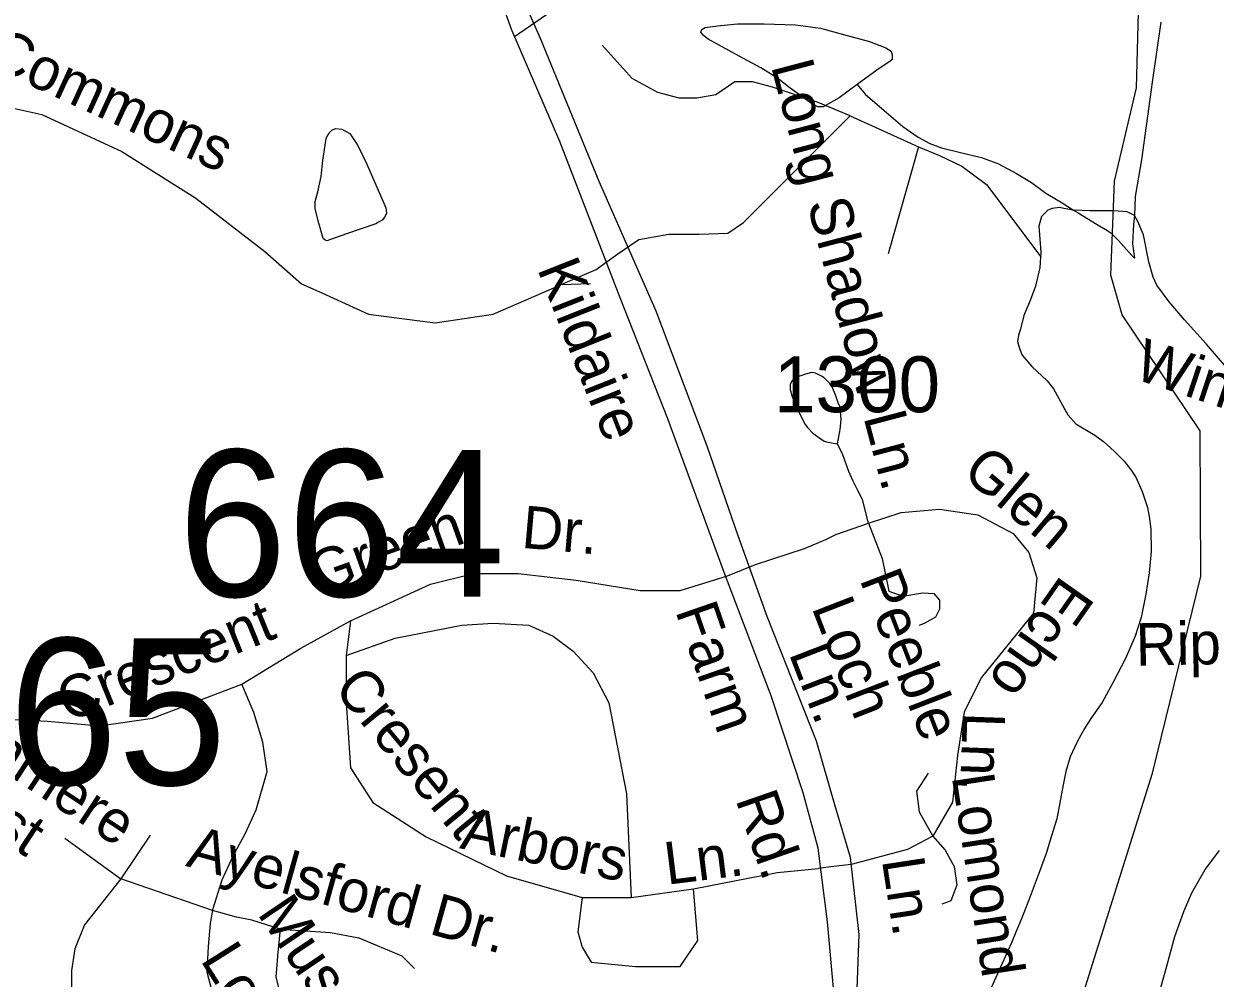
# Model space of a CAD drawing. Extents: x 2001466 to 2224147, y 644118 to 847247.
# Drawn here: x 2064366 to 2067032, y 720847 to 722982 of the extents above; entities that cross this region are included whole.
import ezdxf

# ---------------------------------------------------------------- set-up
doc = ezdxf.new("R2010")
doc.units = 0
for name, color, linetype in [('Exist Hydrographic Misc Water Feature', 7, 'Continuous'), ('Exist Road Non-System Type 51', 7, 'Continuous'), ('Exist Road Non-System Type 51 Label', 7, 'Continuous'), ('Exist Road Primary Interstate Structure Cantilever Sign Number Label', 7, 'Continuous'), ('Exist Road Secondary Structure Standard Bridge Number Label', 7, 'Continuous'), ('Exist Road Secondary Type 51 Attributed', 7, 'Continuous'), ('Exist Road Secondary Type 51 Label', 7, 'Continuous'), ('Exist Road Secondary Type 51 Number Label', 7, 'Continuous')]:
    doc.layers.add(name, color=color, linetype=linetype)

msp = doc.modelspace()

# ---------------------------------------------------------------- linework, layer by layer
at = {"layer": 'Exist Hydrographic Misc Water Feature'}
for points in [[(2066653.3, 720274.4), (2066668.9, 720595.3), (2066891.8, 721306), (2066999.8, 721746.7), (2066998.8, 722071.5), (2066823.9, 722331), (2066798.9, 722420.1), (2066806.9, 722629.9), (2066855.9, 722838.8), (2066863.9, 723120.8), (2066896.9, 723238.3), (2066844.8, 724453.3), (2066754.6, 724812.6)], [(2066230.7, 722846.4), (2066190.9, 722816.4), (2066154.8, 722796.3), (2066142.9, 722796.4), (2066131.2, 722802.3), (2066081, 722838.3), (2066052.9, 722860.4), (2066015.2, 722884), (2065966.8, 722910), (2065897.1, 722948.1), (2065886.8, 722955.8), (2065881.1, 722963.9), (2065882.9, 722969.8), (2065890.7, 722973.8), (2065918.6, 722978.1), (2065962.7, 722982), (2066022.6, 722982.2), (2066092.9, 722980.1), (2066148.5, 722972.5), (2066200.6, 722958.5), (2066258.8, 722942.8), (2066295.1, 722928.8), (2066307, 722920.9), (2066309, 722912.9), (2066309, 722902.7), (2066304.9, 722898.9), (2066274.8, 722878.7), (2066230.7, 722846.4)], [(2066910.6, 722985.9), (2066891, 722851.8), (2066867, 722677.8), (2066853.2, 722595.9), (2066851.4, 722553.6)], [(2066230.7, 722846.4), (2066248.7, 722824.6), (2066291.2, 722788.6), (2066333.2, 722752.6), (2066367.1, 722728.8), (2066393.3, 722714.7), (2066419.3, 722705.1), (2066465.3, 722693.3), (2066509.2, 722682.9), (2066547.1, 722669.1), (2066587.3, 722647.2), (2066621.3, 722627.4), (2066653.1, 722603.5), (2066689.4, 722581.4), (2066715.2, 722565.7)], [(2065087.9, 722512.7), (2065044.1, 722496.6), (2065040.2, 722498.4), (2065035.7, 722502.3), (2065026, 722536.2), (2065017.8, 722568.3), (2065017.8, 722584.5), (2065023.6, 722606.4), (2065031.5, 722640.5), (2065035.2, 722676.4), (2065041.8, 722720.4), (2065043.4, 722728.3), (2065049.4, 722738.3), (2065055.1, 722744.4), (2065063.5, 722748.4), (2065077.7, 722746.6), (2065095.5, 722736.6), (2065113.6, 722710.3), (2065133.5, 722668.4), (2065171.6, 722580.7), (2065175.9, 722570.7), (2065177.5, 722558.7), (2065173.9, 722550.7), (2065167.7, 722542.7), (2065159.9, 722538.6), (2065153.8, 722534.7), (2065087.9, 722512.7)], [(2066715.2, 722565.7), (2066693.3, 722569.4), (2066683.4, 722571.3), (2066667.5, 722569.3), (2066657.4, 722565.6), (2066643.7, 722551.4), (2066637.3, 722529.3), (2066641.8, 722471.4), (2066639.4, 722437.2), (2066629.9, 722395.3), (2066617.8, 722363.5), (2066604.1, 722329.4), (2066596.1, 722299.4), (2066592, 722285.4), (2066590.1, 722271.5), (2066594.3, 722255.5), (2066600, 722241.2), (2066622.1, 722215.6), (2066656.2, 722183.6), (2066670.3, 722165.7), (2066690.2, 722129.4), (2066702.3, 722107.7), (2066720.2, 722087.5), (2066762.6, 722061.6), (2066782.3, 722047.7), (2066806.3, 722025.8), (2066828.6, 722003.8), (2066844.4, 721983.9), (2066854.5, 721967.8), (2066868.4, 721936.1), (2066880.5, 721900.2), (2066884.4, 721880.1), (2066888.3, 721851.9), (2066888.9, 721801.9), (2066884.6, 721753.9), (2066877.2, 721706), (2066866.8, 721654), (2066853, 721611.9), (2066831.5, 721562), (2066803.4, 721507.8), (2066779.4, 721464), (2066755.4, 721429.9), (2066739.6, 721405.9), (2066723.4, 721375.9), (2066707.6, 721341.9), (2066697.6, 721309.7), (2066691.9, 721279.8), (2066684.1, 721235.9), (2066677.7, 721203.6), (2066666, 721165.6), (2066653.7, 721125.7), (2066636.1, 721077.7), (2066618.2, 721029.7), (2066598.4, 720979.5), (2066586.3, 720949.7), (2066576.2, 720925.7), (2066530.7, 720825.5)], [(2066851.4, 722553.6), (2066835.4, 722561.7), (2066805.5, 722563.8), (2066751.5, 722563.5), (2066715.2, 722565.7)], [(2066715.2, 722565.7), (2066725.3, 722559.7), (2066767.7, 722533.4), (2066791.3, 722519.7), (2066799.7, 722513.6), (2066815.7, 722497.7), (2066833.5, 722477.6), (2066845.8, 722464), (2066851.6, 722457.8)], [(2066851.4, 722553.6), (2066849.3, 722533.6), (2066847.5, 722489.7), (2066851.6, 722457.8)], [(2067058.1, 722212.4), (2067012.1, 722266), (2066963.8, 722320), (2066929.5, 722360), (2066901.4, 722397.9), (2066893.4, 722415.8), (2066883.4, 722449.8), (2066871.7, 722509.9), (2066859.2, 722539.8), (2066851.4, 722553.6)], [(2066681.4, 720391.7), (2066693.5, 720390), (2066827.4, 720352.2), (2066847.7, 720348.3), (2066845.2, 720372.2), (2066839.1, 720412.1), (2066835, 720464.2), (2066841.1, 720526.2), (2066852.8, 720596.2), (2066866.6, 720658.2), (2066886.9, 720736.2), (2066900.4, 720790.2), (2066910.2, 720826.4), (2066922.3, 720868.3), (2066942, 720940.4), (2066961.9, 720996.2), (2066980, 721038.1), (2067010.1, 721090.4), (2067042.1, 721132.5)]]:
    msp.add_lwpolyline(points, dxfattribs=at)
at = {"layer": 'Exist Road Non-System Type 51'}
for p, q in [((2065559.5, 723018.7), (2065464.2, 722953.1)), ((2066214.9, 722776.2), (2066367.9, 722707.3)), ((2066367.9, 722707.3), (2066300.6, 722468)), ((2065646.8, 722432.7), (2065665.8, 722446.7)), ((2065568.3, 722398.8), (2065626.1, 722423.8)), ((2065626.1, 722423.8), (2065646.8, 722432.7)), ((2065563.2, 722398.7), (2065568.3, 722398.8)), ((2065563.9, 722396.9), (2065568.3, 722398.8)), ((2065568.3, 722398.8), (2065634.1, 722401.1)), ((2065940.7, 721747.1), (2066003.5, 721772.4)), ((2065919, 721740.4), (2065940.7, 721747.1)), ((2065897.5, 721733.6), (2065919, 721740.4)), ((2065097, 721646.5), (2065087, 721569.1)), ((2064648.6, 721167.2), (2064582.6, 721069.4)), ((2065864.5, 721047), (2066051.7, 721083.5)), ((2066051.7, 721083.5), (2066144.3, 721092.4)), ((2066171.8, 721096.1), (2066144.3, 721092.4)), ((2066217.5, 721101.5), (2066171.8, 721096.1)), ((2064787.9, 720998.4), (2064582.6, 721069.4)), ((2065615.3, 721027.6), (2065725, 721027.6)), ((2065725, 721027.6), (2065864.5, 721047)), ((2064472.6, 720863.9), (2064472.6, 720783.2))]:
    msp.add_line(p, q, dxfattribs=at)
for points in [[(2066033.7, 719096.6), (2066038.5, 719251.4), (2066042.5, 719423.8), (2066046.5, 719701.6), (2066054.9, 720013.7), (2066065.2, 720200.5), (2066079.6, 720307.5), (2066143.8, 720585.2), (2066174.1, 720724.1), (2066178.9, 720816.7), (2066164.6, 720973.2), (2066143.4, 721137.6), (2066109.9, 721261.3), (2066038.1, 721478.4), (2065934.8, 721750.6), (2065807.2, 722098.7), (2065700.7, 722369.3), (2065565.1, 722718.9), (2065457.8, 722967.9), (2065342.2, 723288.8)], [(2066214.9, 722776.2), (2066143.8, 722806.6), (2066041.7, 722840.4), (2065996.8, 722852.5), (2065956.9, 722852.5), (2065914.6, 722823.5), (2065872.2, 722816.3), (2065832.3, 722816.3), (2065785, 722828.3), (2065727.6, 722859.8), (2065660.3, 722934.7)], [(2064009.2, 722861.8), (2064110.2, 722845.4), (2064406.1, 722779.4), (2064585.3, 722696.7), (2064750.6, 722591.9), (2064904.8, 722472.7)], [(2065723.4, 722486.9), (2065742.4, 722499.4), (2065809.7, 722511.5), (2065877, 722511.5), (2065941.7, 722513.9), (2065976.6, 722538.1), (2066214.9, 722776.2)], [(2066367.9, 722707.3), (2066415.3, 722687.9), (2066465.1, 722663.8), (2066520, 722622.7), (2066642.1, 722460.8)], [(2064904.8, 722472.7), (2064987.3, 722400.7), (2065032.5, 722380.2)], [(2065665.8, 722446.7), (2065695, 722468), (2065723.4, 722486.9)], [(2063760.5, 722414.4), (2063721.4, 722284.6), (2063701.5, 722129.9), (2063721.4, 721975.2), (2063811.1, 721791.5), (2063922.5, 721634.5), (2064135.2, 721487.7), (2064328.3, 721426.6), (2064418.8, 721421.7)], [(2065032.5, 722380.2), (2065136.9, 722333), (2065286.4, 722313.6), (2065416, 722333), (2065563.9, 722396.9)], [(2066187, 722042.2), (2066192.9, 722074.3), (2066194.9, 722096.3), (2066192.7, 722124.3), (2066188.7, 722134.2), (2066182.8, 722150.1), (2066174.7, 722170.1), (2066168.8, 722178.2), (2066156.7, 722190.1), (2066150.7, 722194.2), (2066137.9, 722200.8), (2066128.7, 722202), (2066115, 722198.3), (2066104.6, 722194.7), (2066096.7, 722192.1), (2066088.8, 722188), (2066084.3, 722182.7), (2066080.8, 722176), (2066080.7, 722172), (2066080.7, 722164), (2066084.3, 722150.9), (2066090.9, 722134), (2066100.9, 722112), (2066108.8, 722098), (2066113, 722088.1), (2066118.8, 722080), (2066131.7, 722066.6), (2066142.2, 722058.8), (2066157, 722048.3), (2066165.3, 722046.1), (2066187, 722042.2)], [(2066256, 721865), (2066243.2, 721918.1), (2066232.2, 721938.3), (2066221.2, 721960.3), (2066212, 721980.4), (2066199, 722018.2), (2066187, 722042.2)], [(2066256, 721865), (2066329.4, 721888.9), (2066415.2, 721896.5), (2066501.3, 721883.7), (2066580, 721841.6), (2066614.8, 721799.4), (2066633.1, 721742.7), (2066625.7, 721663.9), (2066508.6, 721519.2), (2066470.1, 721442.3), (2066455.5, 721345.2), (2066444.5, 721240.8), (2066400.6, 721164.6), (2066343.8, 721134.5), (2066217.5, 721101.5)], [(2066003.5, 721772.4), (2066113.2, 721808.2), (2066160.8, 721828.4), (2066182.8, 721839.4), (2066256, 721865)], [(2066256, 721865), (2066287.1, 721786.3), (2066301.7, 721713), (2066332.9, 721702), (2066376.8, 721709.3), (2066402.4, 721707.5), (2066415.2, 721692.8), (2066415.2, 721672.7), (2066406.1, 721654.4), (2066382.3, 721641.5), (2066369.5, 721636.1)], [(2064854, 721504.9), (2064986, 721585.6), (2065097, 721646.5), (2065276.3, 721728.5), (2065372.3, 721752.4), (2065472.5, 721752.4), (2065602.1, 721737.8), (2065744.9, 721714.2), (2065832.5, 721714)], [(2065832.5, 721714), (2065834.6, 721714), (2065897.5, 721733.6)], [(2065087, 721569.1), (2065196.7, 721607.8), (2065346.2, 721636.8), (2065415.9, 721641.5), (2065495.7, 721636.8), (2065550.5, 721612.5), (2065595.4, 721578.8), (2065640.2, 721530.3), (2065675.1, 721462.8), (2065715, 721259.7), (2065725, 721027.6)], [(2065087, 721569.1), (2065087, 721462.8), (2065097, 721317.7), (2065146.8, 721240.4), (2065266.4, 721163), (2065445.9, 721076), (2065615.3, 721027.6)], [(2064418.8, 721421.7), (2064536.1, 721411.9), (2064653.5, 721429), (2064854, 721504.9)], [(2064787.9, 720998.4), (2064809.9, 721066.9), (2064834.4, 721120.8), (2064861.3, 721169.7), (2064885.7, 721223.5), (2064910.2, 721309.1), (2064900.4, 721375.2), (2064880.8, 721441.3), (2064854, 721504.9)], [(2066389.6, 721305.6), (2066364, 721265.3), (2066369.5, 721219.5), (2066400.6, 721164.6)], [(2064457.9, 721159.9), (2064582.6, 721069.4)], [(2066400.6, 721164.6), (2066428, 721133.4), (2066448.2, 721096.8), (2066453.7, 721054.7), (2066440.9, 721019.9), (2066420.7, 721012.5)], [(2064582.6, 721069.4), (2064501.9, 720966.6), (2064479.9, 720912.8), (2064472.6, 720863.9)], [(2065615.3, 721027.6), (2065605.4, 720950.3), (2065615.3, 720916.5), (2065635.3, 720882.6), (2065734.9, 720872.9), (2065834.6, 720872.9), (2065874.5, 720931), (2065864.5, 721047)], [(2064787.9, 720998.4), (2064785.5, 720986.2), (2064783.1, 720969.1), (2064778.2, 720917.7), (2064775.7, 720861.4), (2064809.9, 720729.3), (2064876, 720585), (2064966.3, 720447.3)], [(2064939.5, 720956.9), (2064876, 720976.4), (2064841.7, 720983.8), (2064787.9, 720998.4)], [(2064939.5, 720956.9), (2064934.6, 720905.5), (2064929.7, 720849.2), (2064947.3, 720781.1), (2064972.3, 720732.8), (2065052, 720660.3)], [(2064939.5, 720956.9), (2065052, 720949.5), (2065115.6, 720937.3), (2065211.5, 720897.1), (2065240.2, 720868.8)]]:
    msp.add_lwpolyline(points, dxfattribs=at)
at = {"layer": 'Exist Road Secondary Type 51 Attributed'}
msp.add_lwpolyline([(2066033.7, 719096.6), (2066068.8, 719205.9), (2066083.2, 719306.5), (2066091.2, 719447), (2066092.4, 719637.8), (2066105.9, 719939.5), (2066116.7, 720207.7), (2066135.8, 720309.1), (2066177.3, 720492.7), (2066214.4, 720669.1), (2066229.6, 720783.2), (2066235.1, 720944.4), (2066216, 721116.9), (2066180.9, 721235), (2066139.8, 721377.1), (2066029.7, 721656.5), (2065964.3, 721836.8), (2065895.3, 722037.2), (2065781.3, 722339.7), (2065653.3, 722629.5), (2065522.4, 722949.6), (2065401.1, 723223.1)], dxfattribs=at)

# ---------------------------------------------------------------- texts
at = {"layer": 'Exist Road Non-System Type 51 Label'}
for s, rotation, p in [('Commons', 335.2956, (2064280.2, 722890.3)), ('Long Shadow Ln.', 284.7529, (2066037.7, 722888.4)), ('Windrock Ln.', 341.5433, (2066846.4, 722189.6)), ('Glen', 319.8868, (2066462.4, 721973.4)), ('Green', 19.6614, (2065025.7, 721703.5)), ('Dr.', 354.9553, (2065477.7, 721810.1)), ('Peeble', 291.1734, (2066235.6, 721739.6)), ('Echo', 234.939, (2066687.7, 721751.2)), ('Loch', 291.1734, (2066128.1, 721677.1)), ('Crescent', 22.1179, (2064464.5, 721418.4)), ('Ripplewater', 1.1155, (2066855.2, 721546)), ('Ln.', 291.1734, (2066077.1, 721574.1)), ('Cresent', 309.5504, (2065056.4, 721494.5)), ('Lochmere', 326.6484, (2064104.2, 721449.3)), ('Ln.', 267.9566, (2066467.5, 721443.1)), ('Forest', 326.6484, (2064070.9, 721315)), ('Lomond', 278.6919, (2066442.4, 721298.4)), ('Arbors', 348.3802, (2065339.5, 721137.9)), ('Ayelsford Dr.', 344.4213, (2064726.1, 721098.5)), ('Ln.', 7.159, (2065805.3, 721055.9)), ('Ln.', 278.6919, (2066286, 721111.5)), ('Musgrove Cir.', 304.0083, (2064886.5, 720991.6)), ('Lochmere', 302.166, (2064759.5, 720888))]:
    msp.add_text(s, height=95, rotation=rotation, dxfattribs=at).set_placement(p)
at = {"layer": 'Exist Road Primary Interstate Structure Cantilever Sign Number Label'}
msp.add_text('L765', height=328.08, dxfattribs=at).set_placement((2063843.7, 721279.4))
at = {"layer": 'Exist Road Secondary Structure Standard Bridge Number Label'}
msp.add_text('664', height=328.08, dxfattribs=at).set_placement((2064710.7, 721700.9))
at = {"layer": 'Exist Road Secondary Type 51 Label'}
for s, rotation, p in [('Kildaire', 291.5579, (2065514, 722434.7)), ('Farm', 289.1471, (2065823.1, 721669.1)), ('Rd.', 289.1491, (2065957.8, 721247.2))]:
    msp.add_text(s, height=95, rotation=rotation, dxfattribs=at).set_placement(p)
at = {"layer": 'Exist Road Secondary Type 51 Number Label'}
msp.add_text('1300', height=125, dxfattribs=at).set_placement((2066044.7, 722113.3))

doc.saveas('drawing.dxf')
